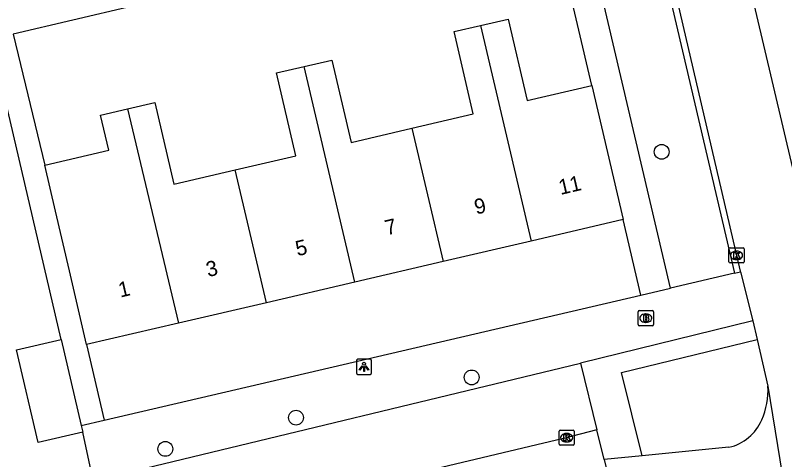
# Model space of a CAD drawing. Extents: x 158038 to 159242, y 380133 to 381214.
# Drawn here: x 158654.8 to 158705.6, y 380862.1 to 380891.4 of the extents above; entities that cross this region are included whole.
import ezdxf

# ---------------------------------------------------------------- set-up
doc = ezdxf.new("R2010")
doc.units = 0
for name, color, linetype in [('IMGEO_Boom', 7, 'Continuous'), ('IMGEO_Brandkraan', 7, 'Continuous'), ('IMGEO_Fietspad_open', 7, 'Continuous'), ('IMGEO_Groenvoorziening', 7, 'Continuous'), ('IMGEO_Haag', 7, 'Continuous'), ('IMGEO_Kolk', 7, 'Continuous'), ('IMGEO_Lichtpunt', 7, 'Continuous'), ('IMGEO_Pand', 7, 'Continuous'), ('IMGEO_Pand_nummerreeks', 7, 'Continuous'), ('IMGEO_Parkeervlak_open', 7, 'Continuous'), ('IMGEO_Rijbaan_lokaal_open', 7, 'Continuous'), ('IMGEO_Voetpad_open', 7, 'Continuous')]:
    doc.layers.add(name, color=color, linetype=linetype)

msp = doc.modelspace()

# ---------------------------------------------------------------- linework, layer by layer
at = {"layer": 'IMGEO_Boom'}
for centre in [(158697.471, 380882.418), (158684.926, 380867.532), (158673.331, 380864.879), (158664.708, 380862.816)]:
    msp.add_circle(centre, 0.489, dxfattribs=at)
at = {"layer": 'IMGEO_Brandkraan'}
for p, q in [((158695.917, 380871.015), (158695.917, 380871.867)), ((158695.992, 380871.941), (158696.844, 380871.941)), ((158696.405, 380871.721), (158696.43, 380871.721)), ((158696.918, 380871.867), (158696.918, 380871.015)), ((158696.428, 380871.161), (158696.403, 380871.161)), ((158696.844, 380870.941), (158695.992, 380870.941))]:
    msp.add_line(p, q, dxfattribs=at)
for points in [[(158695.917, 380871.015), (158695.917, 380871.867)], [(158695.992, 380871.941), (158696.844, 380871.941)], [(158696.265, 380871.641), (158696.265, 380871.241), (158696.478, 380871.241)], [(158696.496, 380871.641), (158696.265, 380871.641)], [(158696.444, 380871.56), (158696.39, 380871.56), (158696.39, 380871.484)], [(158696.918, 380871.867), (158696.918, 380871.015)], [(158696.39, 380871.484), (158696.443, 380871.484)], [(158696.452, 380871.408), (158696.39, 380871.408), (158696.39, 380871.327)], [(158696.39, 380871.327), (158696.452, 380871.327)], [(158696.844, 380870.941), (158695.992, 380870.941)]]:
    msp.add_lwpolyline(points, dxfattribs=at)
for centre, radius, start, end in [((158695.994, 380871.865), 0.0765, 91.552, 178.448), ((158695.994, 380871.865), 0.0765, 91.552, 178.448), ((158696.445, 380871.522), 0.0379, 267.8285, 90.9355), ((158696.5, 380871.496), 0.145, 59.4692, 91.5367), ((158696.525, 380871.543), 0.0922, 285.5137, 58.1501), ((158696.842, 380871.865), 0.0765, 1.552, 88.448), ((158696.842, 380871.865), 0.0765, 1.552, 88.448), ((158696.453, 380871.367), 0.0404, 269.8759, 90.5077), ((158696.484, 380871.492), 0.251, 268.6676, 293.5347), ((158696.53, 380871.351), 0.105, 301.3115, 78.989), ((158695.994, 380871.017), 0.0765, 181.552, 268.448), ((158695.994, 380871.017), 0.0765, 181.552, 268.448), ((158696.842, 380871.017), 0.0765, 271.552, 358.448), ((158696.842, 380871.017), 0.0765, 271.552, 358.448)]:
    msp.add_arc(centre, radius, start, end, dxfattribs=at)
for centre, major_axis, ratio, start_param, end_param in [((158696.404, 380871.441), (-0.387, 0.002), 0.722429, 4.712389, 7.853982), ((158696.429, 380871.441), (-0.39, 0.002), 0.717154, 1.570796, 4.712389)]:
    msp.add_ellipse(centre, major_axis=major_axis, ratio=ratio, start_param=start_param, end_param=end_param, dxfattribs=at)
at = {"layer": 'IMGEO_Fietspad_open'}
for points in [[(158709.619, 380866.64), (158709.463, 380867.521), (158707.319, 380876.312), (158699.376, 380909.991), (158693.603, 380934.169), (158688.921, 380954.272), (158678.032, 381000), (158677.125, 381004.39), (158673.033, 381021.228), (158672.927, 381021.669), (158667.035, 381046.28), (158663.617, 381061.042), (158663.576, 381061.221), (158663, 381063.616), (158656.793, 381089.506)], [(158690.777, 380925.524), (158702.656, 380874.539), (158702.664, 380874.507)], [(158702.664, 380874.507), (158703.493, 380871.263)], [(158703.493, 380871.263), (158703.772, 380870.044)], [(158703.772, 380870.044), (158704.48, 380866.947)], [(158704.48, 380866.947), (158706.052, 380857.234), (158706.058, 380856.939)], [(158701.91, 380862.921), (158696.18, 380862.362)], [(158696.18, 380862.362), (158693.674, 380862.117)]]:
    msp.add_lwpolyline(points, dxfattribs=at)
for centre, radius, start, end in [((158699.617, 380866.684), 4.87, 336.3461, 3.0988), ((158701.19, 380865.988), 3.15, 283.2179, 336.466)]:
    msp.add_arc(centre, radius, start, end, dxfattribs=at)
at = {"layer": 'IMGEO_Groenvoorziening'}
for points in [[(158698.051, 380873.423), (158686.026, 380924.634)], [(158692.857, 380886.796), (158690.107, 380898.509)], [(158696.102, 380872.969), (158694.919, 380877.945)]]:
    msp.add_lwpolyline(points, dxfattribs=at)
at = {"layer": 'IMGEO_Haag'}
msp.add_lwpolyline([(158696.18, 380862.362), (158694.818, 380867.858), (158703.772, 380870.044)], dxfattribs=at)
at = {"layer": 'IMGEO_Kolk'}
for p, q in [((158701.91, 380875.159), (158701.91, 380876.011)), ((158701.985, 380876.085), (158702.837, 380876.085)), ((158702.398, 380875.865), (158702.423, 380875.865)), ((158702.911, 380876.011), (158702.911, 380875.159)), ((158702.421, 380875.305), (158702.396, 380875.305)), ((158702.837, 380875.085), (158701.985, 380875.085)), ((158690.696, 380863.13), (158690.696, 380863.982)), ((158690.771, 380864.056), (158691.623, 380864.056)), ((158691.697, 380863.982), (158691.697, 380863.13)), ((158691.184, 380863.836), (158691.209, 380863.836)), ((158691.623, 380863.056), (158690.771, 380863.056)), ((158691.207, 380863.276), (158691.182, 380863.276))]:
    msp.add_line(p, q, dxfattribs=at)
for points in [[(158701.91, 380875.159), (158701.91, 380876.011)], [(158701.985, 380876.085), (158702.837, 380876.085)], [(158702.231, 380875.785), (158702.354, 380875.785), (158702.354, 380875.634), (158702.484, 380875.785), (158702.648, 380875.785), (158702.502, 380875.634), (158702.655, 380875.385), (158702.503, 380875.385), (158702.418, 380875.549), (158702.354, 380875.482), (158702.354, 380875.385), (158702.231, 380875.385), (158702.231, 380875.785)], [(158702.911, 380876.011), (158702.911, 380875.159)], [(158702.837, 380875.085), (158701.985, 380875.085)], [(158690.696, 380863.13), (158690.696, 380863.982)], [(158690.771, 380864.056), (158691.623, 380864.056)], [(158691.697, 380863.982), (158691.697, 380863.13)], [(158691.017, 380863.756), (158691.14, 380863.756), (158691.14, 380863.605), (158691.27, 380863.756), (158691.434, 380863.756), (158691.288, 380863.605), (158691.441, 380863.356), (158691.289, 380863.356), (158691.204, 380863.52), (158691.14, 380863.453), (158691.14, 380863.356), (158691.017, 380863.356), (158691.017, 380863.756)], [(158691.623, 380863.056), (158690.771, 380863.056)]]:
    msp.add_lwpolyline(points, dxfattribs=at)
for centre, start, end in [((158701.987, 380876.009), 91.552, 178.448), ((158701.987, 380876.009), 91.552, 178.448), ((158702.835, 380876.009), 1.552, 88.448), ((158702.835, 380876.009), 1.552, 88.448), ((158701.987, 380875.161), 181.552, 268.448), ((158701.987, 380875.161), 181.552, 268.448), ((158702.835, 380875.161), 271.552, 358.448), ((158702.835, 380875.161), 271.552, 358.448), ((158690.773, 380863.98), 91.552, 178.448), ((158690.773, 380863.98), 91.552, 178.448), ((158691.621, 380863.98), 1.552, 88.448), ((158691.621, 380863.98), 1.552, 88.448), ((158690.773, 380863.132), 181.552, 268.448), ((158690.773, 380863.132), 181.552, 268.448), ((158691.621, 380863.132), 271.552, 358.448), ((158691.621, 380863.132), 271.552, 358.448)]:
    msp.add_arc(centre, 0.0765, start, end, dxfattribs=at)
for centre, major_axis, ratio, start_param, end_param in [((158702.397, 380875.585), (-0.387, 0.002), 0.722429, 4.712389, 7.853982), ((158702.422, 380875.585), (-0.39, 0.002), 0.717154, 1.570796, 4.712389), ((158691.183, 380863.556), (-0.387, 0.002), 0.722429, 4.712389, 7.853982), ((158691.208, 380863.556), (-0.39, 0.002), 0.717154, 1.570796, 4.712389)]:
    msp.add_ellipse(centre, major_axis=major_axis, ratio=ratio, start_param=start_param, end_param=end_param, dxfattribs=at)
at = {"layer": 'IMGEO_Lichtpunt'}
for p, q in [((158677.322, 380868.636), (158677.322, 380867.829)), ((158677.322, 380868.636), (158677.322, 380867.829)), ((158678.224, 380868.731), (158677.416, 380868.731)), ((158678.224, 380868.731), (158677.416, 380868.731)), ((158678.318, 380867.829), (158678.318, 380868.636)), ((158678.318, 380867.829), (158678.318, 380868.636)), ((158677.416, 380867.735), (158678.224, 380867.735)), ((158677.416, 380867.735), (158678.224, 380867.735))]:
    msp.add_line(p, q, dxfattribs=at)
for points in [[(158677.696, 380868.3), (158677.735, 380868.272), (158677.547, 380868.01), (158677.509, 380868.037), (158677.696, 380868.3)], [(158677.798, 380868.252), (158677.845, 380868.252), (158677.845, 380867.93), (158677.798, 380867.93), (158677.798, 380868.252)], [(158677.908, 380868.272), (158677.946, 380868.299), (158678.133, 380868.037), (158678.094, 380868.009), (158677.908, 380868.272)]]:
    msp.add_lwpolyline(points, dxfattribs=at)
msp.add_circle((158677.821, 380868.434), 0.0994, dxfattribs=at)
for centre, start, end in [((158677.416, 380868.636), 90, 180), ((158677.416, 380868.636), 90, 180), ((158678.224, 380868.636), 0, 90), ((158678.224, 380868.636), 0, 90), ((158677.416, 380867.829), 180, 270), ((158677.416, 380867.829), 180, 270), ((158678.224, 380867.829), 270, 0), ((158678.224, 380867.829), 270, 360)]:
    msp.add_arc(centre, 0.0946, start, end, dxfattribs=at)
at = {"layer": 'IMGEO_Pand'}
for points in [[(158685.513, 380890.755), (158687.328, 380891.178), (158688.582, 380885.799), (158692.857, 380886.796)], [(158680.982, 380883.977), (158685.033, 380884.921), (158683.768, 380890.348), (158685.513, 380890.755)], [(158685.513, 380890.755), (158688.863, 380876.534)], [(158673.874, 380888.05), (158675.698, 380888.475), (158676.965, 380883.041), (158680.982, 380883.977)], [(158669.316, 380881.231), (158673.308, 380882.161), (158672.036, 380887.621), (158673.874, 380888.05)], [(158677.215, 380873.82), (158673.874, 380888.05)], [(158692.857, 380886.796), (158694.919, 380877.945)], [(158662.201, 380885.245), (158664.01, 380885.667), (158665.264, 380880.287), (158669.316, 380881.231)], [(158656.751, 380881.537), (158660.971, 380882.52), (158660.432, 380884.833), (158662.201, 380885.245)], [(158662.201, 380885.245), (158665.567, 380871.105)], [(158680.982, 380883.977), (158683.039, 380875.177)], [(158659.51, 380869.694), (158658.375, 380874.564), (158657.457, 380878.505), (158656.751, 380881.537)], [(158671.391, 380872.462), (158669.316, 380881.231)], [(158694.919, 380877.945), (158688.863, 380876.534)], [(158688.863, 380876.534), (158683.039, 380875.177)], [(158683.039, 380875.177), (158677.215, 380873.82)], [(158677.215, 380873.82), (158671.391, 380872.462)], [(158671.391, 380872.462), (158665.567, 380871.105)], [(158665.567, 380871.105), (158659.51, 380869.694)], [(158659.25, 380863.922), (158656.305, 380863.236), (158654.88, 380869.352), (158657.825, 380870.038)], [(158657.825, 380870.038), (158659.148, 380864.358)], [(158659.148, 380864.358), (158659.25, 380863.922)]]:
    msp.add_lwpolyline(points, dxfattribs=at)
at = {"layer": 'IMGEO_Parkeervlak_open'}
msp.add_lwpolyline([(158692.108, 380868.483), (158693.184, 380864.068)], dxfattribs=at)
at = {"layer": 'IMGEO_Rijbaan_lokaal_open'}
for points in [[(158693.184, 380864.068), (158690.982, 380863.5), (158663.759, 380857.034)], [(158693.674, 380862.117), (158693.184, 380864.068)], [(158693.674, 380862.117), (158694.506, 380858.735)]]:
    msp.add_lwpolyline(points, dxfattribs=at)
at = {"layer": 'IMGEO_Voetpad_open'}
for points in [[(158690.328, 380925.418), (158702.28, 380874.409)], [(158657.825, 380870.038), (158649.649, 380905.104)], [(158690.107, 380898.509), (158654.656, 380890.185), (158656.751, 380881.537)], [(158702.28, 380874.409), (158698.051, 380873.423)], [(158702.28, 380874.409), (158702.664, 380874.507)], [(158696.102, 380872.969), (158698.051, 380873.423)], [(158660.671, 380864.713), (158696.102, 380872.969)], [(158703.493, 380871.263), (158692.108, 380868.483)], [(158659.51, 380869.694), (158660.671, 380864.713)], [(158663.759, 380857.034), (158662.729, 380861.398), (158692.108, 380868.483)], [(158659.148, 380864.358), (158660.671, 380864.713)], [(158637.002, 380854.399), (158660.147, 380859.804), (158659.25, 380863.922)]]:
    msp.add_lwpolyline(points, dxfattribs=at)

# ---------------------------------------------------------------- texts
at = {"layer": 'IMGEO_Pand_nummerreeks'}
for s, rotation, p in [('11', 13.117, (158690.791, 380879.571)), ('9', 13.117, (158685.227, 380878.275)), ('7', 13.117, (158679.325, 380876.899)), ('5', 13.117, (158673.424, 380875.524)), ('3', 13.117, (158667.522, 380874.149)), ('1', 13.115, (158661.732, 380872.798))]:
    msp.add_text(s, height=1, rotation=rotation, dxfattribs=at).set_placement(p)

doc.saveas('drawing.dxf')
